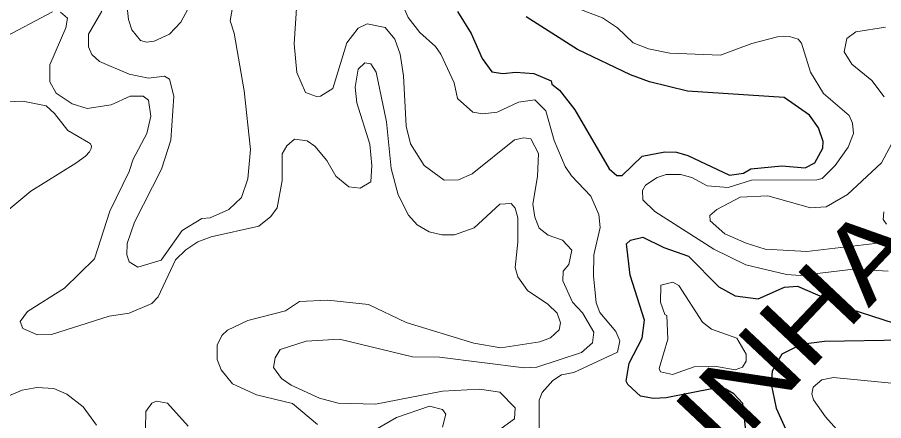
# Model space of a CAD drawing. Extents: x 763.2 to 816.8, y 7896.5 to 7952.7.
# Drawn here: x 791.709 to 794.442, y 7941.608 to 7942.881 of the extents above; entities that cross this region are included whole.
import ezdxf
from ezdxf.enums import TextEntityAlignment as Align

# ---------------------------------------------------------------- set-up
doc = ezdxf.new("R2010")
doc.units = 0
doc.header["$LTSCALE"] = 0.064
for name, color, linetype, lineweight in [('1', 7, 'Continuous', 25), ('2', 7, 'Continuous', 13), ('26', 7, 'Continuous', 25)]:
    doc.layers.add(name, color=color, linetype=linetype, lineweight=lineweight)

msp = doc.modelspace()

# ---------------------------------------------------------------- linework, layer by layer
at = {"layer": '1'}
for points in [[(793.0974, 7942.9001), (793.1405, 7942.8301), (793.1752, 7942.7514), (793.206, 7942.7093), (793.2401, 7942.7037), (793.2818, 7942.7085), (793.3387, 7942.7038), (793.3924, 7942.6803), (793.3952, 7942.6703), (793.4195, 7942.6518), (793.4679, 7942.5891), (793.576, 7942.4027), (793.6, 7942.3818), (793.6167, 7942.3821), (793.6796, 7942.4424), (793.7511, 7942.457), (793.788, 7942.4552), (793.8241, 7942.4452), (793.955, 7942.3833), (793.9996, 7942.3895), (794.0223, 7942.4027), (794.12, 7942.4124), (794.1941, 7942.4063), (794.2247, 7942.4216), (794.2493, 7942.4678), (794.2504, 7942.4897), (794.2357, 7942.5326), (794.2073, 7942.5726), (794.1274, 7942.6278), (793.8234, 7942.6477), (793.7035, 7942.6775), (793.6434, 7942.7), (793.4759, 7942.7795), (793.3138, 7942.8832)], [(794.0073, 7941.5769), (793.9972, 7941.6615), (793.9685, 7941.6922), (793.9433, 7941.7074), (793.9105, 7941.7105), (793.7552, 7941.6798), (793.7158, 7941.6781), (793.675, 7941.6851), (793.6349, 7941.7215), (793.6297, 7941.733), (793.6394, 7941.7898), (793.68, 7941.8679), (793.6868, 7941.9254), (793.6423, 7942.0677), (793.6302, 7942.1665), (793.6428, 7942.1775), (793.6821, 7942.1872), (793.7479, 7942.1547), (793.826, 7942.127), (793.9215, 7942.0303), (793.9734, 7942.0021), (794.046, 7941.9923), (794.1285, 7942.0294), (794.1693, 7942.0326), (794.3346, 7941.9608), (794.5072, 7941.9053)], [(794.5063, 7941.8621), (794.2553, 7941.8581), (794.1811, 7941.8485), (794.1201, 7941.818), (794.0901, 7941.7642), (794.0865, 7941.7233), (794.1023, 7941.6469), (794.1572, 7941.5261)]]:
    msp.add_lwpolyline(points, dxfattribs=at)
at = {"layer": '2'}
for points in [[(792.4003, 7942.9862), (792.3806, 7942.8706), (792.3935, 7942.831), (792.4245, 7942.6491), (792.4445, 7942.4636), (792.4361, 7942.3709), (792.4167, 7942.3127), (792.3762, 7942.2744), (792.3171, 7942.2486), (792.2914, 7942.2463), (792.2288, 7942.208), (792.1629, 7942.115), (792.0897, 7942.0921), (792.0619, 7942.1096), (792.0552, 7942.1309), (792.0554, 7942.167), (792.0788, 7942.2349), (792.1637, 7942.4018), (792.1932, 7942.4939), (792.203, 7942.6319), (792.1897, 7942.6865), (792.1735, 7942.6953), (792.1235, 7942.6889), (792.0616, 7942.7013), (791.9685, 7942.7418), (791.9441, 7942.7642), (791.9337, 7942.7876), (791.9337, 7942.8276), (791.9762, 7942.9006)], [(792.2473, 7942.9074), (792.2251, 7942.8659), (792.1893, 7942.8282), (792.1413, 7942.8058), (792.117, 7942.8024), (792.0982, 7942.8084), (792.0705, 7942.8416), (792.0601, 7942.8745), (792.0486, 7942.9789)], [(793.3689, 7942.9515), (793.5553, 7942.8802), (793.602, 7942.8481), (793.6511, 7942.8008), (793.7, 7942.7821), (793.767, 7942.7679), (793.9268, 7942.7613), (794.0256, 7942.7987), (794.1062, 7942.8201), (794.1441, 7942.8203), (794.172, 7942.8126), (794.1819, 7942.7995), (794.2107, 7942.7082), (794.2516, 7942.6408), (794.3326, 7942.5718), (794.3428, 7942.5467), (794.346, 7942.5143), (794.3295, 7942.4709), (794.2891, 7942.4132), (794.2478, 7942.3729), (794.2303, 7942.3683), (794.0246, 7942.3667), (793.9508, 7942.3438), (793.8848, 7942.3489), (793.837, 7942.376), (793.8011, 7942.3845), (793.756, 7942.3848), (793.7275, 7942.3752), (793.6906, 7942.3515), (793.6807, 7942.3347), (793.6815, 7942.3047), (793.7194, 7942.2686), (793.9056, 7942.1497), (794.0065, 7942.0997), (794.1349, 7942.0689), (794.1797, 7942.066), (794.346, 7942.0856), (794.4558, 7942.0796)], [(793.3476, 7941.7769), (793.4888, 7941.8231), (793.5232, 7941.853), (793.5276, 7941.887), (793.4919, 7941.9484), (793.4602, 7941.9815), (793.4293, 7942.0489), (793.4308, 7942.08), (793.4486, 7942.1004), (793.4584, 7942.1456), (793.4288, 7942.1774), (793.3837, 7942.1938), (793.3555, 7942.2153), (793.3413, 7942.2498), (793.3354, 7942.2913), (793.3501, 7942.3788), (793.3535, 7942.451), (793.3292, 7942.4972), (793.3067, 7942.5011), (793.2769, 7942.4947), (793.1442, 7942.3874), (793.101, 7942.3686), (793.055, 7942.3667), (792.9919, 7942.4133), (792.9495, 7942.4814), (792.9358, 7942.5374), (792.9277, 7942.6968), (792.9164, 7942.7653), (792.8997, 7942.812), (792.8693, 7942.8488), (792.8128, 7942.8611), (792.784, 7942.8475), (792.7482, 7942.8008), (792.7048, 7942.657), (792.6653, 7942.6327), (792.6528, 7942.6315), (792.6184, 7942.6437), (792.5909, 7942.7069), (792.5827, 7942.7981), (792.5909, 7942.9263)], [(792.9783, 7942.8339), (792.9421, 7942.8805), (792.9193, 7942.9336)], [(791.4511, 7942.8937), (791.5175, 7942.8255), (791.6157, 7942.8038), (791.6574, 7942.8122), (791.8199, 7942.8991)], [(791.8452, 7942.8976), (791.8673, 7942.8783), (791.8628, 7942.8482), (791.8119, 7942.7317), (791.8121, 7942.6772), (791.8316, 7942.6419), (791.8822, 7942.6077), (791.9296, 7942.5936), (792.0051, 7942.6049), (792.0657, 7942.6328), (792.1059, 7942.6325), (792.1228, 7942.6197), (792.1307, 7942.5688), (792.118, 7942.5143), (792.0747, 7942.4334), (792.0616, 7942.3945), (792.0009, 7942.2696), (791.9528, 7942.1189), (791.8579, 7942.0265), (791.7413, 7941.9524), (791.7187, 7941.9207), (791.7271, 7941.8984), (791.7731, 7941.8785), (791.8171, 7941.88), (791.9993, 7941.9375), (792.0618, 7941.947), (792.134, 7941.9772), (792.1537, 7941.999), (792.208, 7942.1151), (792.2406, 7942.1473), (792.2789, 7942.1724), (792.3211, 7942.1884), (792.4706, 7942.2215), (792.5093, 7942.2522), (792.5283, 7942.2803), (792.5448, 7942.3657), (792.5451, 7942.4503), (792.5589, 7942.476), (792.5832, 7942.4962), (792.6231, 7942.4915), (792.6471, 7942.4747), (792.6857, 7942.4295), (792.7133, 7942.3794), (792.7547, 7942.3458), (792.7907, 7942.3419), (792.8238, 7942.3623), (792.8275, 7942.4137), (792.8208, 7942.4807), (792.7801, 7942.6109), (792.775, 7942.6608), (792.7844, 7942.7175), (792.8049, 7942.7378), (792.824, 7942.7344), (792.8407, 7942.7079), (792.8734, 7942.5517), (792.8886, 7942.4038), (792.9109, 7942.3203), (792.9427, 7942.2566), (792.9701, 7942.2259), (793.0083, 7942.204), (793.0477, 7942.1941), (793.0879, 7942.1942), (793.1501, 7942.2162), (793.2308, 7942.2909), (793.2665, 7942.2938), (793.2791, 7942.2783), (793.2874, 7942.248), (793.2876, 7942.1717), (793.2794, 7942.0914), (793.2875, 7942.062), (793.3188, 7942.0185), (793.3825, 7941.9759), (793.4116, 7941.9469), (793.422, 7941.917), (793.4182, 7941.8944), (793.3909, 7941.8693), (793.3568, 7941.8566), (793.2342, 7941.8377), (793.149, 7941.8524), (792.936, 7941.918), (792.8168, 7941.9744), (792.6887, 7941.9887), (792.5991, 7941.9836), (792.5549, 7941.9544), (792.4364, 7941.9245), (792.372, 7941.894), (792.3543, 7941.8767), (792.34, 7941.8461)], [(793.1456, 7942.5821), (793.0972, 7942.6251), (793.0868, 7942.6746), (793.0448, 7942.7654), (793.028, 7942.789), (792.9783, 7942.8339)], [(794.4471, 7942.8503), (794.354, 7942.8354), (794.3256, 7942.8149), (794.3165, 7942.7722), (794.3411, 7942.7333), (794.404, 7942.6816), (794.4433, 7942.6306)], [(793.3549, 7941.5788), (793.3553, 7941.6721), (793.3648, 7941.6967), (793.3984, 7941.7344), (793.4253, 7941.7527), (793.4645, 7941.7602), (793.6022, 7941.8236), (793.6093, 7941.8599), (793.5968, 7941.8895), (793.5468, 7941.9495), (793.535, 7941.9793), (793.526, 7942.0652), (793.5277, 7942.1309), (793.5472, 7942.2172), (793.5433, 7942.2588), (793.5185, 7942.3169), (793.4575, 7942.3809), (793.4376, 7942.4101), (793.4021, 7942.492), (793.3756, 7942.586), (793.341, 7942.6211), (793.2894, 7942.6137), (793.223, 7942.5823), (793.1779, 7942.5769), (793.1456, 7942.5821)], [(794.4757, 7942.4988), (794.4347, 7942.422), (794.3279, 7942.3223), (794.2606, 7942.283), (794.2108, 7942.28), (794.0765, 7942.3172), (793.9891, 7942.3137), (793.915, 7942.274), (793.8931, 7942.2554), (793.8941, 7942.2383), (793.9411, 7942.1976), (794.0076, 7942.1678), (794.0674, 7942.1496), (794.1993, 7942.1416), (794.4497, 7942.1709)], [(794.4504, 7942.2286), (794.4402, 7942.243), (794.4417, 7942.2676)], [(793.235, 7941.5828), (793.2776, 7941.6132), (793.279, 7941.6488), (793.2306, 7941.6974), (793.1668, 7941.7076), (793.0504, 7941.7008), (792.8384, 7941.6597), (792.7217, 7941.6635), (792.6626, 7941.6784), (792.5725, 7941.7201), (792.5428, 7941.7411), (792.5171, 7941.7755), (792.522, 7941.8061), (792.5387, 7941.8322), (792.6198, 7941.8586)], [(792.6198, 7941.8586), (792.7256, 7941.8653), (792.9551, 7941.8098), (793.0412, 7941.8078), (793.3081, 7941.775), (793.3476, 7941.7769)], [(792.34, 7941.8461), (792.3401, 7941.8006), (792.3519, 7941.7685), (792.3875, 7941.7236), (792.4641, 7941.6891), (792.5771, 7941.6617)], [(794.4663, 7941.7257), (794.2836, 7941.7437), (794.2463, 7941.7366), (794.2187, 7941.7134), (794.2148, 7941.692), (794.2198, 7941.6738), (794.2585, 7941.6195), (794.3377, 7941.5301)], [(791.9593, 7941.5931), (791.917, 7941.6516), (791.8654, 7941.6914), (791.8244, 7941.7093), (791.7708, 7941.7126), (791.7251, 7941.7039), (791.6679, 7941.6798)], [(792.2481, 7941.5905), (792.183, 7941.6629), (792.1479, 7941.6697), (792.1332, 7941.6625), (792.1145, 7941.637), (792.114, 7941.5818)], [(792.5771, 7941.6617), (792.6555, 7941.5955)], [(792.825, 7941.5716), (792.9054, 7941.6175), (793.0095, 7941.6531), (793.0506, 7941.6434), (793.0607, 7941.6279), (793.0497, 7941.5868)]]:
    msp.add_lwpolyline(points, dxfattribs=at)
for points in [[(791.6248, 7942.2268), (791.7516, 7942.3324), (791.894, 7942.4209), (791.9239, 7942.4431), (791.9372, 7942.4566), (791.9425, 7942.4668), (791.9429, 7942.4749), (791.9402, 7942.4819), (791.9336, 7942.4864), (791.8686, 7942.5241), (791.827, 7942.578), (791.8002, 7942.6014), (791.7271, 7942.6164), (791.6475, 7942.6131), (791.4474, 7942.5684), (791.4175, 7942.5423), (791.3851, 7942.489), (791.3699, 7942.3558), (791.3716, 7942.296), (791.3793, 7942.2669), (791.4114, 7942.2134), (791.4521, 7942.1812), (791.5184, 7942.1729), (791.5469, 7942.1762)], [(793.9782, 7941.868), (794.0075, 7941.8179), (794.0074, 7941.7953), (793.9959, 7941.7772), (793.9732, 7941.7686), (793.9083, 7941.7799), (793.8439, 7941.7782), (793.776, 7941.7537), (793.7374, 7941.7624), (793.7336, 7941.7728), (793.7608, 7941.8648), (793.7577, 7941.94), (793.7515, 7941.943), (793.7377, 7941.9819), (793.7383, 7942.036), (793.7763, 7942.0446), (793.7955, 7942.0342), (793.8699, 7941.9193), (793.8986, 7941.897)]]:
    msp.add_lwpolyline(points, close=True, dxfattribs=at)

# ---------------------------------------------------------------- texts
at = {"layer": '26', "width": 1.2}
msp.add_text('SA. DA ESCADINHA', height=0.24, rotation=46.614, dxfattribs=at).set_placement((793.3279, 7940.8336), align=Align.CENTER)

doc.saveas('drawing.dxf')
